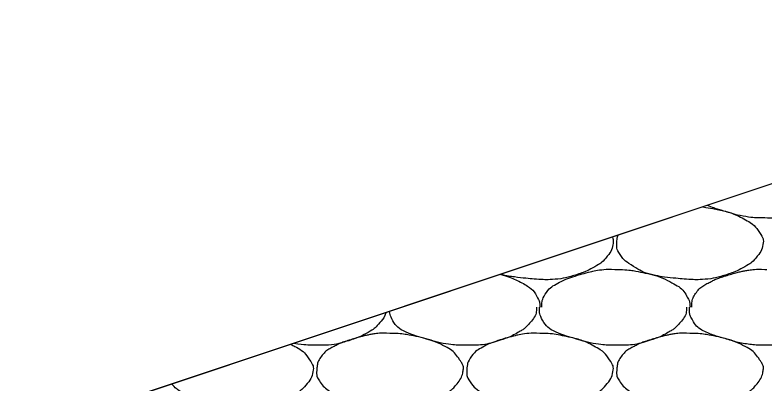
# Model space of a CAD drawing. Extents: x 1373719 to 1374161, y 379835 to 380167.
# Drawn here: x 1373938.677 to 1373940.981, y 379921.997 to 379923.13 of the extents above; entities that cross this region are included whole.
import ezdxf

# ---------------------------------------------------------------- set-up
doc = ezdxf.new("R2010")
doc.units = 0
doc.layers.add('Aggregate Base Course', color=7, linetype='Continuous')
doc.layers.add('SIGNATURE', color=7, linetype='Continuous')

msp = doc.modelspace()

# ---------------------------------------------------------------- linework, layer by layer
msp.add_line((1373942.5249, 379923.119), (1373930.5249, 379919.119))
at = {"layer": 'Aggregate Base Course'}
for points, degree in [([(1373941.2004, 379922.6239), (1373941.2005, 379922.6221), (1373941.2005, 379922.6203), (1373941.2004, 379922.6185), (1373941.1998, 379922.6002), (1373941.1882, 379922.5844), (1373941.1752, 379922.5699), (1373941.167, 379922.5607), (1373941.1585, 379922.5541), (1373941.1482, 379922.5483), (1373941.1301, 379922.538), (1373941.1122, 379922.5293), (1373941.0924, 379922.5231), (1373941.0669, 379922.515), (1373941.0414, 379922.5079), (1373941.015, 379922.5069), (1373941.0036, 379922.5064), (1373940.9922, 379922.5064), (1373940.9808, 379922.5069)], 3), ([(1373940.7898, 379922.5406), (1373940.8031, 379922.5389), (1373940.8163, 379922.5366), (1373940.8618, 379922.5273), (1373940.8915, 379922.5175), (1373940.9414, 379922.4908), (1373940.955, 379922.4763), (1373940.9739, 379922.4479), (1373940.977, 379922.4381), (1373940.9724, 379922.4126), (1373940.9636, 379922.3958), (1373940.9418, 379922.3714), (1373940.9335, 379922.3651), (1373940.9051, 379922.349), (1373940.8872, 379922.3403), (1373940.8419, 379922.326), (1373940.8164, 379922.3195), (1373940.7768, 379922.317), (1373940.7636, 379922.317), (1373940.7306, 379922.3192), (1373940.7108, 379922.3211), (1373940.6692, 379922.3257), (1373940.6477, 379922.3291), (1373940.6086, 379922.3381), (1373940.5934, 379922.3476), (1373940.5597, 379922.3687), (1373940.5452, 379922.3796), (1373940.5261, 379922.4088), (1373940.5248, 379922.4194), (1373940.5259, 379922.4376), (1373940.5271, 379922.4458), (1373940.5298, 379922.4539)], 3), ([(1373940.9808, 379922.5069), (1373940.9784, 379922.5069), (1373940.976, 379922.5069), (1373940.9537, 379922.5069), (1373940.9339, 379922.5087), (1373940.8932, 379922.516), (1373940.8731, 379922.5225), (1373940.836, 379922.5331), (1373940.8199, 379922.5385), (1373940.8038, 379922.5452)], 3), ([(1373940.512, 379922.448), (1373940.5146, 379922.4418), (1373940.5157, 379922.4353), (1373940.5116, 379922.4126), (1373940.5028, 379922.3958), (1373940.481, 379922.3714), (1373940.4727, 379922.3651), (1373940.4443, 379922.349), (1373940.4264, 379922.3403), (1373940.3811, 379922.326), (1373940.3556, 379922.3195), (1373940.316, 379922.317), (1373940.3028, 379922.317), (1373940.2698, 379922.3192), (1373940.25, 379922.3211), (1373940.2094, 379922.3255), (1373940.1889, 379922.3288), (1373940.1683, 379922.3334)], 3), ([(1373940.295, 379922.2333), (1373940.295, 379922.2339), (1373940.295, 379922.2345), (1373940.2954, 379922.2502), (1373940.2996, 379922.2648), (1373940.3193, 379922.2919), (1373940.3316, 379922.2999), (1373940.3573, 379922.3132), (1373940.3689, 379922.319), (1373940.3993, 379922.3293), (1373940.4172, 379922.3347), (1373940.4468, 379922.3424), (1373940.4581, 379922.3449), (1373940.4863, 379922.3493), (1373940.5033, 379922.3499), (1373940.52, 379922.3485)], 3), ([(1373940.52, 379922.3485), (1373940.5218, 379922.3484), (1373940.5236, 379922.3486), (1373940.5254, 379922.3485)], 2), ([(1373940.5254, 379922.3485), (1373940.5518, 379922.3488), (1373940.5782, 379922.3449), (1373940.6046, 379922.3395), (1373940.6368, 379922.3329), (1373940.6665, 379922.3231), (1373940.6964, 379922.3071), (1373940.7164, 379922.2964), (1373940.7323, 379922.2825), (1373940.7432, 379922.2621), (1373940.7479, 379922.2533), (1373940.7497, 379922.2444), (1373940.7504, 379922.2351), (1373940.7505, 379922.2345), (1373940.7505, 379922.2339), (1373940.7504, 379922.2333)], 3), ([(1373940.7558, 379922.2333), (1373940.7558, 379922.2339), (1373940.7558, 379922.2345), (1373940.7558, 379922.2351), (1373940.7562, 379922.2502), (1373940.7604, 379922.2648), (1373940.7702, 379922.2783), (1373940.7801, 379922.2919), (1373940.7924, 379922.2999), (1373940.8062, 379922.3071), (1373940.8181, 379922.3132), (1373940.8297, 379922.319), (1373940.8422, 379922.3233), (1373940.8601, 379922.3293), (1373940.878, 379922.3347), (1373940.8962, 379922.3395), (1373940.9076, 379922.3424), (1373940.9189, 379922.3449), (1373940.9304, 379922.3467), (1373940.9471, 379922.3493), (1373940.9641, 379922.3499), (1373940.9808, 379922.3485)], 3), ([(1373940.9808, 379922.3485), (1373940.9826, 379922.3484), (1373940.9844, 379922.3486), (1373940.9862, 379922.3485)], 2), ([(1373940.1688, 379922.3335), (1373940.1917, 379922.3273), (1373940.2136, 379922.3189), (1373940.2556, 379922.2964), (1373940.2715, 379922.2825), (1373940.2871, 379922.2533), (1373940.2889, 379922.2444), (1373940.2897, 379922.2345), (1373940.2897, 379922.2339), (1373940.2896, 379922.2333)], 3), ([(1373940.2788, 379922.2333), (1373940.2789, 379922.2315), (1373940.2789, 379922.2297), (1373940.2788, 379922.2279), (1373940.2782, 379922.2096), (1373940.2666, 379922.1938), (1373940.2536, 379922.1793), (1373940.2454, 379922.1701), (1373940.2369, 379922.1635), (1373940.2266, 379922.1577), (1373940.2085, 379922.1474), (1373940.1906, 379922.1387), (1373940.1708, 379922.1325), (1373940.1453, 379922.1244), (1373940.1198, 379922.1173), (1373940.0934, 379922.1163), (1373940.082, 379922.1158), (1373940.0706, 379922.1158), (1373940.0592, 379922.1163)], 3), ([(1373940.52, 379922.1163), (1373940.5176, 379922.1163), (1373940.5152, 379922.1163), (1373940.4929, 379922.1163), (1373940.4731, 379922.1181), (1373940.4324, 379922.1254), (1373940.4123, 379922.1319), (1373940.3742, 379922.1428), (1373940.3571, 379922.1485), (1373940.321, 379922.1641), (1373940.3051, 379922.1779), (1373940.2898, 379922.2072), (1373940.2878, 379922.2174), (1373940.2878, 379922.2297), (1373940.2878, 379922.2315), (1373940.2878, 379922.2333)], 3), ([(1373940.7396, 379922.2333), (1373940.7397, 379922.2315), (1373940.7397, 379922.2297), (1373940.7396, 379922.2279), (1373940.739, 379922.2096), (1373940.7274, 379922.1938), (1373940.7144, 379922.1793), (1373940.7062, 379922.1701), (1373940.6977, 379922.1635), (1373940.6874, 379922.1577), (1373940.6693, 379922.1474), (1373940.6514, 379922.1387), (1373940.6316, 379922.1325), (1373940.6061, 379922.1244), (1373940.5806, 379922.1173), (1373940.5542, 379922.1163), (1373940.5428, 379922.1158), (1373940.5314, 379922.1158), (1373940.52, 379922.1163)], 3), ([(1373940.9808, 379922.1163), (1373940.9784, 379922.1163), (1373940.976, 379922.1163), (1373940.9736, 379922.1163), (1373940.9537, 379922.1163), (1373940.9339, 379922.1181), (1373940.9142, 379922.1217), (1373940.8932, 379922.1254), (1373940.8731, 379922.1319), (1373940.8527, 379922.1377), (1373940.835, 379922.1428), (1373940.8179, 379922.1485), (1373940.8008, 379922.1559), (1373940.7818, 379922.1641), (1373940.7659, 379922.1779), (1373940.7558, 379922.1973), (1373940.7506, 379922.2072), (1373940.7486, 379922.2174), (1373940.7486, 379922.2279), (1373940.7486, 379922.2297), (1373940.7486, 379922.2315), (1373940.7486, 379922.2333)], 3), ([(1373941.2004, 379922.2333), (1373941.2005, 379922.2315), (1373941.2005, 379922.2297), (1373941.2004, 379922.2279), (1373941.1998, 379922.2096), (1373941.1882, 379922.1938), (1373941.1752, 379922.1793), (1373941.167, 379922.1701), (1373941.1585, 379922.1635), (1373941.1482, 379922.1577), (1373941.1301, 379922.1474), (1373941.1122, 379922.1387), (1373941.0924, 379922.1325), (1373941.0669, 379922.1244), (1373941.0414, 379922.1173), (1373941.015, 379922.1163), (1373941.0036, 379922.1158), (1373940.9922, 379922.1158), (1373940.9808, 379922.1163)], 3), ([(1373939.816, 379922.216), (1373939.8121, 379922.2026), (1373939.8029, 379922.1906), (1373939.7846, 379922.1701), (1373939.7761, 379922.1635), (1373939.7477, 379922.1474), (1373939.7298, 379922.1387), (1373939.6845, 379922.1244), (1373939.659, 379922.1173), (1373939.6212, 379922.1158), (1373939.6098, 379922.1158), (1373939.5984, 379922.1163)], 3), ([(1373940.0592, 379922.1163), (1373940.0568, 379922.1163), (1373940.0544, 379922.1163), (1373940.0321, 379922.1163), (1373940.0123, 379922.1181), (1373939.9716, 379922.1254), (1373939.9515, 379922.1319), (1373939.9134, 379922.1428), (1373939.8963, 379922.1485), (1373939.8602, 379922.1641), (1373939.8443, 379922.1779), (1373939.8304, 379922.2047), (1373939.8283, 379922.2121), (1373939.8275, 379922.2198)], 3), ([(1373939.8288, 379922.1523), (1373939.8552, 379922.1526), (1373939.8816, 379922.1487), (1373939.908, 379922.1433), (1373939.9402, 379922.1367), (1373939.9699, 379922.1269), (1373939.9998, 379922.1109), (1373940.0198, 379922.1002), (1373940.0334, 379922.0857), (1373940.0466, 379922.0659), (1373940.0523, 379922.0573), (1373940.0554, 379922.0475), (1373940.0538, 379922.0389), (1373940.0508, 379922.022), (1373940.042, 379922.0052), (1373940.0286, 379921.9903), (1373940.0202, 379921.9808), (1373940.0119, 379921.9745), (1373940.0016, 379921.9687), (1373939.9835, 379921.9584), (1373939.9656, 379921.9497), (1373939.9458, 379921.9435), (1373939.9203, 379921.9354), (1373939.8948, 379921.9289), (1373939.8684, 379921.9273), (1373939.8552, 379921.9264), (1373939.842, 379921.9264), (1373939.8288, 379921.9273), (1373939.809, 379921.9286), (1373939.7892, 379921.9305), (1373939.7694, 379921.9327), (1373939.7476, 379921.9351), (1373939.7261, 379921.9385), (1373939.7046, 379921.9435), (1373939.687, 379921.9475), (1373939.6718, 379921.957), (1373939.656, 379921.9669), (1373939.6381, 379921.9781), (1373939.6236, 379921.989), (1373939.611, 379922.0083), (1373939.6045, 379922.0182), (1373939.6032, 379922.0288), (1373939.6038, 379922.0389), (1373939.6047, 379922.0535), (1373939.6077, 379922.0682), (1373939.6182, 379922.0821), (1373939.6288, 379922.0961), (1373939.6404, 379922.1037), (1373939.6542, 379922.1109), (1373939.6661, 379922.117), (1373939.6777, 379922.1228), (1373939.6902, 379922.1271), (1373939.7081, 379922.1331), (1373939.726, 379922.1385), (1373939.7442, 379922.1433), (1373939.7556, 379922.1462), (1373939.7669, 379922.1487), (1373939.7784, 379922.1505), (1373939.7951, 379922.1531), (1373939.8121, 379922.1537), (1373939.8288, 379922.1523)], 3), ([(1373940.2896, 379922.1523), (1373940.316, 379922.1526), (1373940.3424, 379922.1487), (1373940.401, 379922.1367), (1373940.4307, 379922.1269), (1373940.4806, 379922.1002), (1373940.4942, 379922.0857), (1373940.5131, 379922.0573), (1373940.5162, 379922.0475), (1373940.5116, 379922.022), (1373940.5028, 379922.0052), (1373940.481, 379921.9808), (1373940.4727, 379921.9745), (1373940.4443, 379921.9584), (1373940.4264, 379921.9497), (1373940.3811, 379921.9354), (1373940.3556, 379921.9289), (1373940.316, 379921.9264), (1373940.3028, 379921.9264), (1373940.2698, 379921.9286), (1373940.25, 379921.9305), (1373940.2084, 379921.9351), (1373940.1869, 379921.9385), (1373940.1478, 379921.9475), (1373940.1326, 379921.957), (1373940.0989, 379921.9781), (1373940.0844, 379921.989), (1373940.0653, 379922.0182), (1373940.064, 379922.0288), (1373940.0655, 379922.0535), (1373940.0685, 379922.0682), (1373940.0896, 379922.0961), (1373940.1012, 379922.1037), (1373940.1269, 379922.117), (1373940.1385, 379922.1228), (1373940.1689, 379922.1331), (1373940.1868, 379922.1385), (1373940.2164, 379922.1462), (1373940.2277, 379922.1487), (1373940.2559, 379922.1531), (1373940.2729, 379922.1537), (1373940.2896, 379922.1523)], 3), ([(1373940.7504, 379922.1523), (1373940.7768, 379922.1526), (1373940.8032, 379922.1487), (1373940.8296, 379922.1433), (1373940.8618, 379922.1367), (1373940.8915, 379922.1269), (1373940.9214, 379922.1109), (1373940.9414, 379922.1002), (1373940.955, 379922.0857), (1373940.9682, 379922.0659), (1373940.9739, 379922.0573), (1373940.977, 379922.0475), (1373940.9754, 379922.0389), (1373940.9724, 379922.022), (1373940.9636, 379922.0052), (1373940.9502, 379921.9903), (1373940.9418, 379921.9808), (1373940.9335, 379921.9745), (1373940.9232, 379921.9687), (1373940.9051, 379921.9584), (1373940.8872, 379921.9497), (1373940.8674, 379921.9435), (1373940.8419, 379921.9354), (1373940.8164, 379921.9289), (1373940.79, 379921.9273), (1373940.7768, 379921.9264), (1373940.7636, 379921.9264), (1373940.7504, 379921.9273), (1373940.7306, 379921.9286), (1373940.7108, 379921.9305), (1373940.691, 379921.9327), (1373940.6692, 379921.9351), (1373940.6477, 379921.9385), (1373940.6262, 379921.9435), (1373940.6086, 379921.9475), (1373940.5934, 379921.957), (1373940.5776, 379921.9669), (1373940.5597, 379921.9781), (1373940.5452, 379921.989), (1373940.5326, 379922.0083), (1373940.5261, 379922.0182), (1373940.5248, 379922.0288), (1373940.5254, 379922.0389), (1373940.5263, 379922.0535), (1373940.5293, 379922.0682), (1373940.5398, 379922.0821), (1373940.5504, 379922.0961), (1373940.562, 379922.1037), (1373940.5758, 379922.1109), (1373940.5877, 379922.117), (1373940.5993, 379922.1228), (1373940.6118, 379922.1271), (1373940.6297, 379922.1331), (1373940.6476, 379922.1385), (1373940.6658, 379922.1433), (1373940.6772, 379922.1462), (1373940.6885, 379922.1487), (1373940.7, 379922.1505), (1373940.7167, 379922.1531), (1373940.7337, 379922.1537), (1373940.7504, 379922.1523)], 3), ([(1373939.5237, 379922.1185), (1373939.5288, 379922.1162), (1373939.5339, 379922.1136), (1373939.559, 379922.1002), (1373939.5726, 379922.0857), (1373939.5915, 379922.0573), (1373939.5946, 379922.0475), (1373939.59, 379922.022), (1373939.5812, 379922.0052), (1373939.5594, 379921.9808), (1373939.5511, 379921.9745), (1373939.5227, 379921.9584), (1373939.5048, 379921.9497), (1373939.4595, 379921.9354), (1373939.434, 379921.9289), (1373939.3944, 379921.9264), (1373939.3812, 379921.9264), (1373939.3482, 379921.9286), (1373939.3284, 379921.9305), (1373939.2868, 379921.9351), (1373939.2653, 379921.9385), (1373939.2262, 379921.9475), (1373939.211, 379921.957), (1373939.1812, 379921.9756), (1373939.1693, 379921.9843), (1373939.1587, 379921.9969)], 3), ([(1373939.5984, 379922.1163), (1373939.596, 379922.1163), (1373939.5936, 379922.1163), (1373939.5716, 379922.1163), (1373939.5521, 379922.1181), (1373939.5327, 379922.1215)], 3)]:
    msp.add_open_spline(points, degree=degree, dxfattribs=at)
at = {"layer": 'SIGNATURE'}
msp.add_lwpolyline([(1373943.4158, 379922.805), (1373942.5249, 379922.7487), (1373942.9199, 379923.1439), (1373942.5249, 379923.119), (1373940.3601, 379922.3973), (1373935.4827, 379920.7716), (1373944.0852, 379921.3145), (1373943.4158, 379922.805)], dxfattribs=at)

doc.saveas('drawing.dxf')
